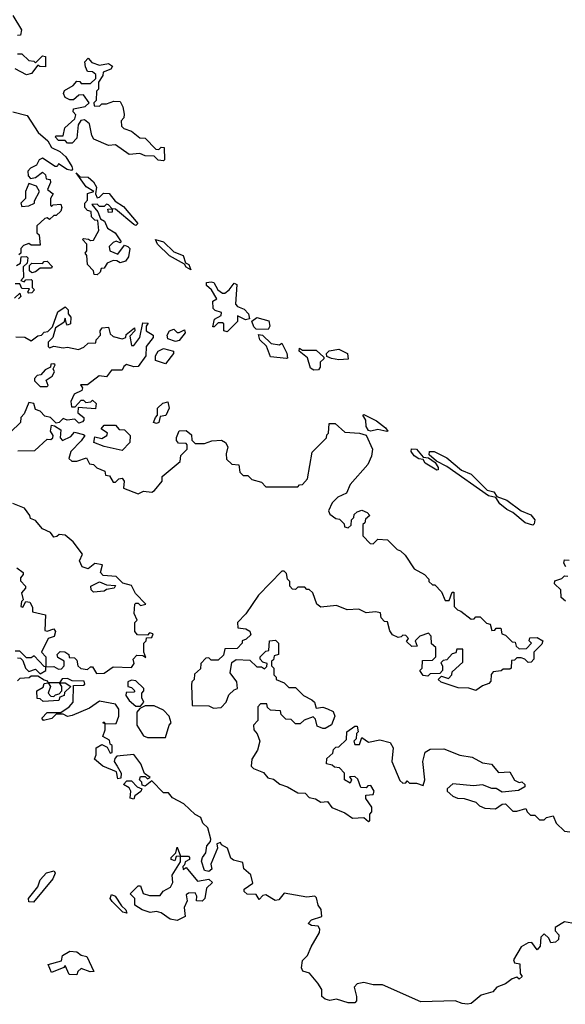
# Model space of a CAD drawing. Extents: x 1980017 to 2252640, y 74400 to 266395.
# Tile 365 of 388: x 2207235 to 2209628, y 213250 to 217569. Entities that reach past the tile are written whole.
import ezdxf

# ---------------------------------------------------------------- set-up
doc = ezdxf.new("R2010")
doc.units = 0

msp = doc.modelspace()

# ---------------------------------------------------------------- linework, layer by layer
at = {"layer": '0CON20XD'}
for points in [[(2207205, 217587.5), (2207242.5, 217525), (2207238.3, 217501.7), (2207225, 217500)], [(2207225, 217420), (2207245, 217420), (2207275, 217390), (2207297, 217387), (2207305, 217380), (2207335, 217410), (2207348.3, 217408.3), (2207347.5, 217362.5), (2207323.6, 217363.6), (2207315, 217370), (2207286.4, 217333.6), (2207265, 217327.5), (2207215, 217353.3)], [(2207865, 216950), (2207843, 216953), (2207825, 216970), (2207785, 216972.5), (2207761.7, 216981.7), (2207715, 216977.5), (2207655, 217020), (2207625, 217017.5), (2207560, 217045), (2207550.7, 217060.7), (2207541.7, 217111.7), (2207519.3, 217129.3), (2207503.3, 217126.7), (2207492, 217108), (2207485, 217050), (2207465, 217027.5), (2207445, 217027.5), (2207435, 217040), (2207405, 217040), (2207390, 217055), (2207395, 217060), (2207425, 217060), (2207432.5, 217095), (2207477.5, 217135), (2207481.7, 217151.7), (2207470, 217165), (2207471.7, 217178.3), (2207521.7, 217188.3), (2207540, 217205), (2207515, 217240), (2207495, 217237.5), (2207471.7, 217218.3), (2207455, 217217.5), (2207435, 217227.5), (2207426.7, 217245), (2207432, 217258), (2207469.3, 217280.7), (2207485, 217300), (2207498.3, 217298.3), (2207505, 217290), (2207545, 217290), (2207568.3, 217311.7), (2207568.3, 217328.3), (2207555, 217340), (2207531.7, 217341.7), (2207523, 217363), (2207520, 217385), (2207535, 217400), (2207551.7, 217381.7), (2207585, 217370), (2207625, 217376.7), (2207642.5, 217365), (2207635, 217352.5), (2207601.7, 217338.3), (2207600, 217325), (2207580, 217295), (2207580, 217265), (2207572.5, 217255), (2207570, 217215), (2207560, 217205), (2207561.7, 217191.7), (2207585, 217190), (2207595, 217200), (2207615, 217200), (2207648.3, 217211.7), (2207675, 217210), (2207687, 217187), (2207692.5, 217155), (2207691.7, 217138.3), (2207680, 217125), (2207681.7, 217101.7), (2207691.7, 217091.7), (2207725, 217080), (2207761.7, 217051.7), (2207785, 217050), (2207831.7, 217001.7), (2207845, 217000), (2207855, 217010), (2207868.3, 217008.3), (2207870, 216955), (2207865, 216950)], [(2207205, 217165.6), (2207268.3, 217148.3), (2207316.7, 217075), (2207358, 217038), (2207375, 217008.8), (2207410.9, 216990.9), (2207437.4, 216967.4), (2207464, 216925), (2207466.7, 216913.3), (2207461.7, 216908.3), (2207442.5, 216912.5), (2207405, 216937.5), (2207400, 216925), (2207390, 216925), (2207335, 216962.5), (2207320, 216955), (2207309.3, 216930.7), (2207281.7, 216918.3), (2207270, 216905), (2207272.5, 216885), (2207283, 216873), (2207305, 216877.5), (2207335, 216900), (2207348.3, 216888.3), (2207351.7, 216871.7), (2207368.3, 216868.3), (2207370, 216855), (2207357.5, 216825), (2207382.5, 216805), (2207370, 216785), (2207370, 216755), (2207375, 216750), (2207382.5, 216757.5), (2207415, 216760), (2207420, 216745), (2207415, 216730), (2207395, 216710), (2207385, 216710), (2207365, 216692.5), (2207355, 216700), (2207345, 216697.5), (2207310, 216665), (2207310, 216635), (2207320, 216625), (2207325, 216580), (2207285, 216580), (2207275, 216587.5), (2207251.7, 216578.3), (2207240, 216565), (2207240, 216545), (2207231.7, 216538.3)], [(2207575, 216450), (2207561.7, 216451.7), (2207558.3, 216468.3), (2207532.5, 216495), (2207530, 216535), (2207522.5, 216545), (2207530, 216555), (2207530, 216585), (2207510, 216605), (2207515, 216610), (2207537, 216607), (2207545, 216600), (2207558.3, 216601.7), (2207582.5, 216645), (2207578.3, 216688.3), (2207565, 216690), (2207550, 216705), (2207548.3, 216728.3), (2207531.7, 216731.7), (2207520, 216745), (2207520, 216765), (2207531.7, 216778.3), (2207532.5, 216807.5), (2207560, 216815), (2207526.7, 216836.7), (2207483, 216897), (2207500, 216880), (2207535, 216878), (2207558.6, 216858.6), (2207572.5, 216835), (2207567.5, 216805), (2207575, 216787.5), (2207585, 216790), (2207602, 216808), (2207627, 216807), (2207653.8, 216773.8), (2207689.7, 216749.7), (2207753.3, 216675), (2207745, 216666.7), (2207735, 216671.2), (2207655, 216737.5), (2207640, 216740), (2207640, 216725), (2207623.9, 216723.9), (2207621.7, 216738.3), (2207640, 216740), (2207625, 216757.5), (2207615, 216760), (2207605, 216750), (2207585, 216750), (2207575, 216760), (2207551.7, 216758.3), (2207577, 216727), (2207590, 216695), (2207607.5, 216685), (2207620, 216655), (2207653.3, 216635), (2207680, 216595), (2207675, 216590), (2207657.5, 216597.5), (2207645, 216592.5), (2207627.5, 216575), (2207630, 216555), (2207665, 216540), (2207695, 216580), (2207710, 216575), (2207717.5, 216565), (2207711.7, 216528.3), (2207699.3, 216510.7), (2207675, 216502.5), (2207661.7, 216511.7), (2207645, 216512.5), (2207618.3, 216501.7), (2207605, 216480), (2207591.7, 216478.3), (2207588.3, 216461.7), (2207575, 216450)], [(2207245, 216750), (2207275, 216752.5), (2207300, 216765), (2207300, 216775), (2207322.5, 216815), (2207308.8, 216838.8), (2207275, 216850), (2207260, 216815), (2207260, 216785), (2207240, 216765), (2207245, 216750)], [(2207985, 216472.5), (2207965, 216483.3), (2207957.5, 216497.5), (2207892.7, 216532.7), (2207838.8, 216585), (2207830, 216605), (2207865, 216594.2), (2207911.2, 216551.2), (2207952.5, 216535), (2207962.5, 216502.5), (2207976.2, 216495), (2207985, 216472.5)], [(2207221.7, 216491.7), (2207238.3, 216501.7), (2207241.7, 216528.3), (2207265, 216530), (2207270, 216525), (2207268.3, 216501.7), (2207250, 216485), (2207251.7, 216438.3), (2207240, 216425), (2207255, 216420), (2207262.5, 216427.5), (2207285, 216430), (2207290, 216425), (2207290, 216395), (2207300, 216385), (2207288.3, 216371.7), (2207275, 216370), (2207270, 216375), (2207278.3, 216388.3), (2207245, 216390), (2207235, 216410), (2207215, 216410)], [(2207288.3, 216458.3), (2207278.3, 216468.3), (2207278.3, 216491.7), (2207288.3, 216501.7), (2207335, 216500), (2207341.7, 216508.3), (2207355, 216510), (2207377, 216487), (2207375, 216480), (2207325, 216480), (2207305, 216462.5), (2207288.3, 216458.3)], [(2208145, 216200), (2208130, 216205), (2208130, 216235), (2208125, 216240), (2208105, 216240), (2208088.3, 216221.7), (2208082.5, 216222.5), (2208090, 216255), (2208118.3, 216271.7), (2208120, 216285), (2208093, 216293), (2208083, 216303), (2208082.5, 216335), (2208100, 216345), (2208076.7, 216385), (2208053.9, 216403.9), (2208053.6, 216416.4), (2208075, 216420), (2208085.8, 216415.8), (2208103.9, 216383.9), (2208125, 216370), (2208135, 216370), (2208153.3, 216385), (2208175, 216413.3), (2208187, 216407), (2208181.2, 216321.2), (2208190.4, 216310.5), (2208219.6, 216299.5), (2208238.3, 216278.3), (2208242.5, 216257.5), (2208225, 216252.5), (2208190, 216270), (2208190, 216245), (2208145, 216200)], [(2207211.7, 216348.3), (2207235, 216370), (2207240, 216355), (2207230, 216345)], [(2207218.3, 216178.3), (2207257, 216177), (2207285, 216160), (2207315, 216182.5), (2207330, 216185), (2207341.7, 216198.3), (2207358.3, 216201.7), (2207378.3, 216221.7), (2207401.7, 216288.3), (2207435, 216310), (2207447, 216297), (2207448.3, 216278.3), (2207460, 216265), (2207457.5, 216235), (2207445, 216230), (2207440, 216235), (2207435, 216260), (2207428.3, 216241.7), (2207391.7, 216218.3), (2207380, 216175), (2207360, 216155), (2207360, 216135), (2207365, 216130), (2207385, 216137.5), (2207425, 216130), (2207445, 216132.5), (2207493, 216123), (2207517, 216133), (2207535, 216150), (2207568.3, 216151.7), (2207570, 216165), (2207590, 216185), (2207587.5, 216205), (2207597, 216217), (2207625, 216220), (2207631.7, 216191.7), (2207645, 216180), (2207685, 216170), (2207700, 216175), (2207701.7, 216188.3), (2207738.3, 216218.3), (2207740, 216205), (2207718.3, 216181.7), (2207725, 216140), (2207735, 216140), (2207762.5, 216175), (2207775, 216240), (2207798.3, 216238.3), (2207790, 216225), (2207790, 216205), (2207820, 216185), (2207820, 216175), (2207790, 216135), (2207787.5, 216095), (2207755, 216047.5), (2207735, 216046.7), (2207703, 216057), (2207691.7, 216048.3), (2207685, 216032.5), (2207638.3, 216031.7), (2207615, 216002.5), (2207583, 216007), (2207531.7, 215968.3), (2207501.7, 215968.3), (2207510, 215955), (2207507, 215943), (2207473.8, 215926.2), (2207460, 215895), (2207461.7, 215871.7), (2207478.3, 215871.7), (2207505, 215900), (2207515, 215900), (2207525, 215890), (2207547, 215893), (2207555, 215900), (2207570, 215885), (2207567.5, 215862.5), (2207491.7, 215868.3), (2207490, 215845), (2207516.7, 215825), (2207517, 215813), (2207510, 215805), (2207495, 215800), (2207477, 215817), (2207442.5, 215812.5), (2207425, 215820), (2207408.3, 215801.7), (2207395, 215800), (2207370, 215825), (2207345, 215830), (2207325, 215852.5), (2207305, 215860), (2207296.4, 215886.4), (2207275, 215890), (2207255, 215840), (2207240, 215825), (2207238.3, 215801.7), (2207195, 215760)], [(2208325, 216210), (2208271.7, 216211.7), (2208261.7, 216221.7), (2208252.5, 216247.5), (2208275, 216262.5), (2208328.3, 216248.3), (2208332.5, 216225), (2208325, 216210)], [(2207918.3, 216158.3), (2207885, 216170), (2207882.5, 216185), (2207892.5, 216205), (2207911.7, 216211.7), (2207925, 216197.5), (2207935, 216197.5), (2207958.3, 216208.3), (2207960, 216195), (2207935, 216162.5), (2207918.3, 216158.3)], [(2208405, 216083.3), (2208335, 216090), (2208317, 216137), (2208287.5, 216165), (2208281.7, 216188.3), (2208300, 216185), (2208338.3, 216148.3), (2208375, 216142.5), (2208385, 216150), (2208407, 216107), (2208410, 216085), (2208405, 216083.3)], [(2207875, 216060), (2207830, 216075), (2207830, 216095), (2207842.5, 216115), (2207865, 216127.5), (2207910, 216115), (2207910, 216105), (2207875, 216060)], [(2208525, 216031.2), (2208510.4, 216040.5), (2208496.7, 216086.7), (2208460, 216115), (2208461.7, 216128.3), (2208475, 216120), (2208535, 216120), (2208568.3, 216088.3), (2208568.3, 216081.7), (2208552.5, 216067.5), (2208553.3, 216045), (2208545, 216033.3), (2208525, 216031.2)], [(2208635, 216077.5), (2208603, 216083), (2208581.7, 216091.7), (2208580, 216105), (2208593, 216117), (2208635, 216123.3), (2208672.5, 216105), (2208675, 216080), (2208635, 216077.5)], [(2207355, 215960), (2207360, 215965), (2207351.7, 215988.3), (2207377.5, 216005), (2207387.5, 216025), (2207382.5, 216037.5), (2207390, 216055), (2207385, 216060), (2207371.7, 216058.3), (2207370, 216045), (2207347, 216033), (2207328.3, 216011.7), (2207311.7, 216008.3), (2207300, 215995), (2207300, 215985), (2207325, 215960), (2207355, 215960)], [(2207835, 215797.5), (2207822.5, 215802.5), (2207830, 215825), (2207840, 215835), (2207840, 215865), (2207863, 215887), (2207885, 215892.5), (2207891.2, 215865), (2207876.2, 215833.8), (2207851.7, 215828.3), (2207845, 215802.5), (2207835, 215797.5)], [(2208845, 215762.5), (2208805, 215771.2), (2208775, 215763.8), (2208765, 215766.7), (2208754.2, 215784.2), (2208753.3, 215813.3), (2208740, 215835), (2208745, 215837.5), (2208799.2, 215809.2), (2208839.3, 215779.3), (2208850, 215765), (2208845, 215762.5)], [(2207227.5, 215677.5), (2207300.7, 215679.3), (2207355, 215730), (2207371.7, 215728.3), (2207380, 215735), (2207382.5, 215745), (2207370, 215765), (2207375, 215790), (2207388.3, 215788.3), (2207415, 215770), (2207412.5, 215735), (2207423, 215723), (2207458.8, 215741.2), (2207475, 215760), (2207515, 215750), (2207520, 215745), (2207505, 215722.5), (2207460, 215675), (2207450, 215645), (2207463, 215633), (2207485, 215632.5), (2207527.5, 215647.5), (2207541.7, 215621.7), (2207558.3, 215618.3), (2207573, 215603), (2207608.3, 215588.3), (2207611.7, 215571.7), (2207628.3, 215568.3), (2207645, 215540), (2207655, 215540), (2207670, 215555), (2207685, 215557.5), (2207692.5, 215545), (2207690, 215515), (2207755, 215490), (2207778.3, 215501.7), (2207815, 215497.5), (2207826.4, 215503.6), (2207860, 215545), (2207860, 215565), (2207938.3, 215631.7), (2207941.7, 215658.3), (2207970, 215685), (2207970, 215705), (2207965, 215710), (2207931.7, 215711.7), (2207923, 215723), (2207923.3, 215736.7), (2207933.8, 215766.2), (2207965, 215767.5), (2207988.3, 215748.3), (2207990, 215725), (2208005, 215710), (2208045, 215710), (2208078.3, 215721.7), (2208120, 215725), (2208137.5, 215715), (2208147.5, 215695), (2208140, 215665), (2208141.7, 215641.7), (2208165, 215620), (2208196.4, 215616.4), (2208200, 215585), (2208215, 215570), (2208235, 215570), (2208253, 215553), (2208295, 215540), (2208315, 215520), (2208455, 215520), (2208461.7, 215528.3), (2208475, 215530), (2208497.5, 215555), (2208518.3, 215671.7), (2208580, 215735), (2208581.7, 215748.3), (2208590, 215755), (2208591.7, 215798.3), (2208618.3, 215798.3), (2208660.7, 215760.7), (2208725, 215756.2), (2208755, 215747.5), (2208782.5, 215685), (2208777.5, 215655), (2208761.7, 215618.3), (2208685, 215530), (2208668.3, 215491.7), (2208630, 215475), (2208605, 215450), (2208590, 215415), (2208595, 215400), (2208621.7, 215381.7), (2208638.3, 215378.3), (2208658.3, 215358.3), (2208660, 215345), (2208675, 215340), (2208688.3, 215351.7), (2208690, 215375), (2208700, 215385), (2208701.7, 215398.3), (2208715, 215410), (2208735, 215417.5), (2208758.3, 215408.3), (2208770, 215395), (2208751.7, 215378.3), (2208748.3, 215361.7), (2208740, 215355), (2208740, 215305), (2208771.7, 215271.7), (2208785, 215270), (2208805, 215290), (2208848.3, 215288.3), (2208890, 215245), (2208905, 215240), (2208925, 215220), (2208965, 215160), (2209010, 215135), (2209030, 215115), (2209030, 215105), (2209045, 215090), (2209055, 215090), (2209085, 215060), (2209101.7, 215021.7), (2209118.3, 215021.7), (2209131.7, 215058.3), (2209138.3, 215058.3), (2209140, 214995), (2209155, 214980), (2209170, 214975), (2209215, 214940), (2209228.3, 214941.7), (2209235, 214950), (2209255, 214950), (2209281.7, 214921.7), (2209298.3, 214918.3), (2209305, 214890), (2209318.3, 214891.7), (2209325, 214900), (2209345, 214900), (2209350, 214875), (2209365, 214870), (2209395, 214840), (2209408.3, 214838.3), (2209411.7, 214821.7), (2209425, 214810), (2209458.3, 214811.7), (2209480, 214835), (2209470, 214845), (2209471.7, 214858.3), (2209505, 214860), (2209530, 214845), (2209525, 214830), (2209505, 214810)], [(2207685, 215680), (2207605, 215697.5), (2207560, 215715), (2207565, 215740), (2207595, 215732.5), (2207617.5, 215745), (2207620, 215755), (2207592.5, 215775), (2207605, 215790), (2207655, 215790), (2207671.7, 215771.7), (2207695, 215770), (2207720, 215745), (2207717.5, 215715), (2207685, 215680)], [(2209065, 215593.8), (2209013.8, 215623.8), (2209005, 215640), (2208985, 215643.3), (2208965, 215656), (2208952, 215675), (2208953.3, 215686.7), (2208975.9, 215685.9), (2209005, 215650), (2209027.5, 215647.5), (2209057.5, 215627.5), (2209070, 215605), (2209070, 215595), (2209065, 215593.8)], [(2209485, 215352), (2209451.7, 215361.7), (2209397.5, 215407.5), (2209371.1, 215421.1), (2209341.2, 215445), (2209323, 215473), (2209291.3, 215481.3), (2209108.9, 215608.9), (2209062.5, 215632.5), (2209031.2, 215661.2), (2209032.5, 215675), (2209052.5, 215675), (2209107.6, 215647.6), (2209173, 215593), (2209215.6, 215575.6), (2209285, 215506.2), (2209315, 215498), (2209327.5, 215477.5), (2209371.2, 215461.2), (2209434.3, 215414.3), (2209476.9, 215396.9), (2209494, 215375), (2209492, 215358), (2209485, 215352)], [(2207571.7, 214701.7), (2207605, 214702.5), (2207645, 214730), (2207725, 214727.5), (2207737.5, 214745), (2207732.5, 214765), (2207748.3, 214781.7), (2207775, 214780), (2207788.3, 214771.7), (2207780, 214795), (2207780, 214835), (2207790, 214845), (2207791.7, 214858.3), (2207815, 214860), (2207820, 214875), (2207805, 214880), (2207795, 214870), (2207751.7, 214871.7), (2207740, 214885), (2207740, 214925), (2207750, 214935), (2207737.5, 214965), (2207740, 215005), (2207745, 215010), (2207755, 215010), (2207765, 215000), (2207787.5, 215005), (2207742.7, 215052.7), (2207725, 215086.7), (2207687.7, 215097.7), (2207657.5, 215127.5), (2207601.2, 215131.2), (2207590, 215145), (2207598.3, 215178.3), (2207565, 215183.3), (2207535, 215160), (2207508.8, 215168.8), (2207498, 215195), (2207510, 215225), (2207469.3, 215279.3), (2207435, 215307.5), (2207408.3, 215311.7), (2207398.3, 215301.7), (2207385, 215300), (2207370, 215320), (2207335.5, 215335.5), (2207305, 215372.5), (2207281.7, 215381.7), (2207280, 215395), (2207256.4, 215426.4), (2207205, 215447.5)], [(2207222.5, 215165), (2207250, 215145), (2207250, 215135), (2207238.3, 215121.7), (2207238.3, 215108.3), (2207260, 215085), (2207260, 215075), (2207242.5, 215055), (2207250, 215025), (2207243, 215017), (2207240, 214995), (2207248.3, 214991.7), (2207262.5, 215017.5), (2207280, 215015), (2207291.7, 214991.7), (2207291.7, 214971.7), (2207348.3, 214958.3), (2207345, 214890), (2207355, 214887.5), (2207385, 214897.5), (2207392.5, 214885), (2207386.7, 214863.3), (2207360, 214855), (2207330, 214795), (2207350, 214775), (2207350, 214730), (2207385, 214732.5), (2207405, 214720), (2207418.3, 214721.7), (2207430, 214735), (2207430, 214755), (2207401.7, 214771.7), (2207400, 214785), (2207412.5, 214797.5), (2207433, 214797), (2207450, 214785), (2207451.7, 214771.7), (2207475, 214770), (2207485, 214760), (2207490, 214735), (2207503, 214723), (2207531.7, 214718.3), (2207545, 214730), (2207555, 214730), (2207571.7, 214701.7)], [(2209630, 215170), (2209622, 215185), (2209625, 215200), (2209645, 215199.2)], [(2209505, 214810), (2209490, 214795), (2209490, 214765), (2209478.3, 214751.7), (2209465, 214750), (2209450, 214765), (2209435, 214770), (2209415, 214770), (2209405, 214760), (2209391.7, 214758.3), (2209390, 214725), (2209385, 214720), (2209355, 214720), (2209347, 214713), (2209311.7, 214708.3), (2209302.5, 214697.5), (2209301.7, 214668.3), (2209293, 214657), (2209265, 214647.5), (2209235, 214627.5), (2209205, 214637.5), (2209158.3, 214638.3), (2209083, 214663), (2209070, 214675), (2209085, 214690), (2209115, 214680), (2209130, 214695), (2209131.7, 214708.3), (2209178.3, 214751.7), (2209178.3, 214808.3), (2209151.7, 214808.3), (2209148.3, 214791.7), (2209131.7, 214788.3), (2209108.3, 214761.7), (2209091.7, 214758.3), (2209081.7, 214748.3), (2209090, 214735), (2209090, 214715), (2209078.3, 214701.7), (2209035, 214700), (2209025, 214690), (2209005, 214692.5), (2208990, 214715), (2209000, 214725), (2209001.7, 214758.3), (2209045, 214760), (2209060, 214775), (2209060, 214815), (2209041.7, 214831.7), (2209040, 214865), (2209028.3, 214878.3), (2208990, 214865), (2208970, 214845), (2208978.3, 214821.7), (2208955, 214820), (2208931.7, 214841.7), (2208940, 214855), (2208928.3, 214868.3), (2208915, 214870), (2208908.3, 214861.7), (2208895, 214860), (2208870.7, 214870.7), (2208858.3, 214888.3), (2208848.3, 214928.3), (2208835, 214930), (2208820, 214945), (2208817, 214967), (2208795, 214972.5), (2208755, 214967.5), (2208723, 214983), (2208670.7, 214980.7), (2208625, 215000), (2208555, 214992.5), (2208537.5, 215005), (2208520, 215055), (2208505, 215070), (2208495, 215070), (2208485, 215080), (2208455, 215080), (2208445, 215070), (2208431.7, 215071.7), (2208420, 215085), (2208420, 215105), (2208410, 215115), (2208405, 215140), (2208395, 215150), (2208385, 215150), (2208282.5, 215045), (2208226.4, 214963.6), (2208190, 214925), (2208191.7, 214901.7), (2208227, 214897), (2208245, 214887.5), (2208248.3, 214871.7), (2208228.3, 214851.7), (2208210, 214845), (2208210, 214835), (2208188.3, 214811.7), (2208135, 214810), (2208128.3, 214781.7), (2208105, 214760), (2208075, 214760), (2208065, 214770), (2208051.7, 214768.3), (2208030, 214745), (2208028.3, 214721.7), (2208001.7, 214698.3), (2208000, 214675), (2207990, 214665), (2207988.3, 214651.7), (2207991.7, 214561.7), (2208065, 214560), (2208085, 214550), (2208118.3, 214551.7), (2208140, 214575), (2208151.7, 214608.3), (2208175, 214630), (2208190, 214635), (2208187.5, 214665), (2208157.5, 214705), (2208165, 214750), (2208185, 214762.5), (2208245, 214760), (2208275, 214730), (2208295, 214730), (2208308.3, 214721.7), (2208318.3, 214731.7), (2208320, 214745), (2208301.7, 214751.7), (2208290, 214765), (2208290, 214775), (2208315, 214800), (2208328.3, 214801.7), (2208330, 214845), (2208357, 214847), (2208370, 214835), (2208370, 214785), (2208351.7, 214778.3), (2208348.3, 214761.7), (2208340, 214755), (2208340, 214735), (2208350, 214725), (2208350, 214695), (2208360, 214685), (2208360, 214675), (2208395, 214660), (2208415, 214640), (2208445, 214640), (2208480, 214605), (2208516.4, 214586.4), (2208527.5, 214575), (2208535, 214550), (2208565, 214553.3), (2208585, 214546.7), (2208610, 214535), (2208617.5, 214515), (2208603, 214477), (2208575, 214460), (2208565, 214460), (2208540, 214470), (2208531.7, 214501.7), (2208521.7, 214511.7), (2208483, 214497), (2208465, 214480), (2208445, 214480), (2208425, 214500), (2208401.7, 214501.7), (2208381.7, 214521.7), (2208378.3, 214538.3), (2208335, 214540), (2208321.7, 214551.7), (2208318.3, 214568.3), (2208291.7, 214568.3), (2208280, 214555), (2208280, 214495), (2208260, 214475), (2208262.5, 214455), (2208277, 214437), (2208287.5, 214405), (2208277.5, 214365), (2208252.5, 214325), (2208250, 214295), (2208260, 214285), (2208305, 214267.5), (2208323.9, 214243.9), (2208347.7, 214237.7), (2208376.4, 214216.4), (2208410, 214205), (2208455, 214177.5), (2208487, 214177), (2208505, 214157.5), (2208531.7, 214151.7), (2208555, 214137.5), (2208585, 214140), (2208603.9, 214113.9), (2208660.7, 214090.7), (2208695, 214067.5), (2208745, 214070), (2208765, 214052.5), (2208770, 214055), (2208770, 214085), (2208780, 214095), (2208780, 214115), (2208753, 214153), (2208752.5, 214167.5), (2208785, 214170), (2208790, 214185), (2208775, 214210), (2208761.7, 214208.3), (2208755, 214200), (2208731.7, 214201.7), (2208718.3, 214238.3), (2208705, 214250), (2208681.7, 214248.3), (2208690, 214235), (2208685, 214220), (2208660, 214235), (2208660, 214265), (2208638.3, 214288.3), (2208615, 214290), (2208605, 214300), (2208580, 214305), (2208581.7, 214328.3), (2208608.3, 214351.7), (2208611.7, 214368.3), (2208621.7, 214378.3), (2208635, 214380), (2208668.3, 214411.7), (2208670, 214445), (2208705, 214470), (2208715, 214470), (2208720, 214445), (2208711.7, 214438.3), (2208710, 214415), (2208700, 214405), (2208705, 214390), (2208725, 214390), (2208735, 214420), (2208765, 214400), (2208815, 214410), (2208859.3, 214399.3), (2208872.5, 214375), (2208867.5, 214315), (2208901.7, 214231.7), (2208915, 214220), (2208928.3, 214221.7), (2208935, 214230), (2208945, 214220), (2208975, 214220), (2209005, 214210), (2209012.5, 214235), (2209002.5, 214315), (2209013.9, 214356.1), (2209035, 214370), (2209095, 214371.2), (2209165, 214343.3), (2209220, 214335), (2209265, 214310), (2209303.6, 214303.6), (2209335, 214267.5), (2209385, 214270), (2209405, 214233.8), (2209425, 214223.3), (2209437, 214227), (2209450, 214215), (2209450, 214205), (2209422.3, 214187.7), (2209351.2, 214181.2), (2209325, 214196.7), (2209305, 214196.7), (2209265, 214213.8), (2209225, 214208.8), (2209135, 214217.5), (2209110, 214195), (2209110, 214185), (2209135, 214163.3), (2209155, 214154), (2209185, 214153.3), (2209235, 214137.5), (2209251.2, 214121.2), (2209275, 214111.2), (2209321.7, 214108.3), (2209351.7, 214128.3), (2209365, 214130), (2209398.3, 214098.3), (2209415, 214097.5), (2209455, 214110), (2209460, 214095), (2209475, 214080), (2209495, 214080), (2209515, 214060), (2209535, 214060), (2209545, 214070), (2209575, 214077.5), (2209587.5, 214045), (2209625, 214010), (2209647.5, 214007.5)], [(2209628.3, 215018.3), (2209610, 215035), (2209608.3, 215068.3), (2209580, 215095), (2209581.7, 215108.3), (2209612.5, 215117.5), (2209625, 215130), (2209638.3, 215128.3)], [(2207558.3, 215058.3), (2207548.3, 215068.3), (2207547.5, 215085), (2207585, 215103.3), (2207615, 215090), (2207655, 215087.5), (2207650, 215075), (2207615, 215070), (2207605, 215062.5), (2207558.3, 215058.3)], [(2207225, 214770), (2207238.3, 214768.3), (2207248.3, 214758.3), (2207260, 214725), (2207275, 214710), (2207305, 214720), (2207325, 214700), (2207350, 214715), (2207350, 214730), (2207341.7, 214731.7), (2207298.3, 214778.3), (2207285, 214770), (2207265, 214770), (2207235, 214800), (2207215, 214800)], [(2207662.5, 214295), (2207680, 214265), (2207678.3, 214241.7), (2207665, 214240), (2207660, 214270), (2207600, 214295), (2207562.5, 214325), (2207570, 214345), (2207570, 214375), (2207595, 214390), (2207618.3, 214378.3), (2207631.7, 214351.7), (2207640, 214355), (2207640, 214385), (2207631.7, 214391.7), (2207628.3, 214408.3), (2207600, 214425), (2207610, 214455), (2207610, 214480), (2207600, 214485), (2207605, 214490), (2207610, 214480), (2207658.3, 214481.7), (2207670, 214515), (2207670, 214545), (2207655, 214567.5), (2207585, 214580), (2207540.7, 214549.3), (2207465, 214516.7), (2207445, 214513.3), (2207425, 214522.5), (2207395, 214522.5), (2207375.8, 214504.2), (2207340, 214495), (2207332.5, 214505), (2207355, 214530), (2207415, 214530), (2207452.5, 214555), (2207470, 214575), (2207471.7, 214648.3), (2207515, 214650), (2207520, 214655), (2207518.3, 214668.3), (2207465, 214670), (2207445, 214680), (2207421.7, 214678.3), (2207410, 214660), (2207435, 214660), (2207460, 214645), (2207431.7, 214618.3), (2207430, 214605), (2207411.7, 214598.3), (2207407, 214583), (2207338.3, 214578.3), (2207325, 214590), (2207311.7, 214591.7), (2207310, 214625), (2207338.3, 214641.7), (2207341.7, 214658.3), (2207360, 214660), (2207358.3, 214668.3), (2207341.7, 214671.7), (2207315, 214690), (2207285, 214690), (2207277, 214683), (2207235, 214680), (2207225, 214670)], [(2207385, 214600), (2207391.7, 214608.3), (2207408.3, 214611.7), (2207420, 214625), (2207420, 214645), (2207410, 214660), (2207360, 214660), (2207370, 214645), (2207360, 214615), (2207371.7, 214601.7), (2207385, 214600)], [(2207765, 214557.5), (2207780, 214575), (2207770, 214595), (2207770, 214615), (2207780, 214625), (2207780, 214635), (2207745, 214670), (2207725, 214672.5), (2207710, 214665), (2207710, 214645), (2207725, 214640), (2207740, 214625), (2207735, 214620), (2207701.7, 214618.3), (2207700, 214605), (2207715, 214582.5), (2207745, 214557.5), (2207765, 214557.5)], [(2207875, 214420), (2207890, 214475), (2207900, 214485), (2207890, 214515), (2207865, 214540), (2207825, 214560), (2207785, 214560), (2207761.7, 214548.3), (2207748.3, 214531.7), (2207748.8, 214475), (2207778.3, 214428.3), (2207795, 214420), (2207875, 214420)], [(2209656.4, 213606.4), (2209625, 213612.5), (2209583, 213587), (2209583, 213573), (2209600, 213555), (2209597.5, 213535), (2209585, 213522.5), (2209565, 213520), (2209555, 213540), (2209535, 213560), (2209520, 213545), (2209517.5, 213505), (2209505, 213490), (2209481.7, 213521.7), (2209465, 213520), (2209435, 213502.5), (2209400, 213445), (2209405, 213432.5), (2209428.3, 213428.3), (2209430, 213385), (2209438.3, 213371.7), (2209425, 213360), (2209415, 213370), (2209395, 213362.5), (2209365, 213340), (2209327.5, 213325), (2209310, 213305), (2209258.8, 213291.2), (2209215, 213253.8), (2209199.6, 213250.5), (2209175, 213253.3), (2209145, 213266.2), (2208995, 213262), (2208826.4, 213336.4), (2208785, 213336.2), (2208745, 213346.7), (2208715, 213340), (2208702.5, 213325), (2208712.5, 213285), (2208712.5, 213265), (2208705, 213257.5), (2208675, 213256.7), (2208625, 213272.5), (2208595, 213267.5), (2208575, 213273.3), (2208560, 213285), (2208560, 213315), (2208543, 213343), (2208506.4, 213386.4), (2208476.4, 213396.4), (2208470.3, 213410.3), (2208475, 213442.5), (2208496.7, 213465), (2208513, 213503), (2208550, 213565), (2208550.7, 213580.7), (2208543.6, 213593.6), (2208515, 213596.7), (2208500, 213605), (2208515, 213621.2), (2208560, 213635), (2208557, 213667), (2208543.3, 213685), (2208537, 213717), (2208530, 213725), (2208495, 213720), (2208395, 213737.5), (2208371.2, 213708.8), (2208355, 213706.2), (2208315, 213730), (2208301.7, 213728.3), (2208285, 213710), (2208271.7, 213731.7), (2208233, 213733), (2208220, 213745), (2208220, 213755), (2208257.5, 213782.5), (2208248.3, 213818.3), (2208217.5, 213845), (2208213, 213873), (2208173, 213883), (2208161.7, 213891.7), (2208146, 213936), (2208120, 213950), (2208115, 213960), (2208100, 213955), (2208102.5, 213935), (2208073.8, 213865), (2208077.5, 213842.5), (2208065, 213832.5), (2208045, 213836.7), (2208031.7, 213878.3), (2208036.2, 213895), (2208052, 213915), (2208056, 213945), (2208072.5, 213965), (2208073.3, 213975), (2208060, 214025), (2208037.5, 214045), (2208030, 214070), (2208005, 214082.5), (2207955, 214130), (2207905, 214156.7), (2207888.3, 214178.3), (2207865, 214177.5), (2207815, 214230), (2207785, 214207.5), (2207771.7, 214211.7), (2207770, 214225), (2207760, 214235), (2207765, 214250), (2207785, 214250), (2207795, 214240), (2207806.7, 214245), (2207782.5, 214262.5), (2207766.7, 214305), (2207735, 214346.7), (2207661.7, 214338.3), (2207651.7, 214328.3), (2207650, 214315), (2207662.5, 214295)], [(2207735, 214150), (2207720, 214155), (2207722.5, 214185), (2207715, 214200), (2207690, 214215), (2207705, 214230), (2207725, 214230), (2207750, 214205), (2207770, 214195), (2207766.4, 214183.6), (2207740, 214165), (2207735, 214150)], [(2207925, 213617.5), (2207895, 213623.3), (2207855, 213651.2), (2207835, 213657.5), (2207807, 213653), (2207772.5, 213665), (2207740, 213685), (2207740, 213715), (2207720, 213735), (2207755, 213770), (2207765, 213770), (2207777, 213737), (2207805, 213727.5), (2207851.7, 213728.3), (2207864, 213746), (2207896.4, 213763.6), (2207906.7, 213785), (2207903, 213817), (2207940, 213875), (2207940, 213900), (2207921.7, 213898.3), (2207915, 213880), (2207900, 213885), (2207900, 213895), (2207920, 213915), (2207925, 213940), (2207940, 213900), (2207975, 213900), (2207980, 213895), (2207980, 213885), (2207960, 213875), (2207958.3, 213861.7), (2207950, 213855), (2207951.7, 213841.7), (2207965, 213850), (2208015, 213790), (2208065, 213800), (2208080, 213785), (2208055, 213760), (2208046.7, 213715), (2208035, 213702.5), (2208010, 213705), (2208012.5, 213725), (2208005, 213740), (2207975, 213737.5), (2207965, 213730), (2207970, 213705), (2207956.7, 213675), (2207960, 213635), (2207935, 213622.5), (2207925, 213617.5)], [(2207295, 213698.8), (2207275, 213700), (2207274, 213715), (2207314.2, 213765), (2207324.2, 213795.8), (2207352.4, 213827.6), (2207385.6, 213835.6), (2207390.8, 213825), (2207379.7, 213800.3), (2207295, 213698.8)], [(2207705, 213650), (2207687.5, 213655), (2207641.2, 213701.2), (2207632.5, 213715), (2207637.5, 213732.5), (2207653.3, 213725), (2207681.7, 213681.7), (2207700, 213665), (2207705, 213650)], [(2207485, 213380), (2207451.7, 213381.7), (2207435, 213420), (2207428.3, 213411.7), (2207375, 213390), (2207360, 213425), (2207418.3, 213441.7), (2207422.5, 213465), (2207455, 213483.8), (2207485, 213481.2), (2207505, 213466.2), (2207530, 213460), (2207560, 213395), (2207543.6, 213393.6), (2207505, 213407.5), (2207490, 213395), (2207485, 213380)]]:
    msp.add_lwpolyline(points, dxfattribs=at)

doc.saveas('drawing.dxf')
